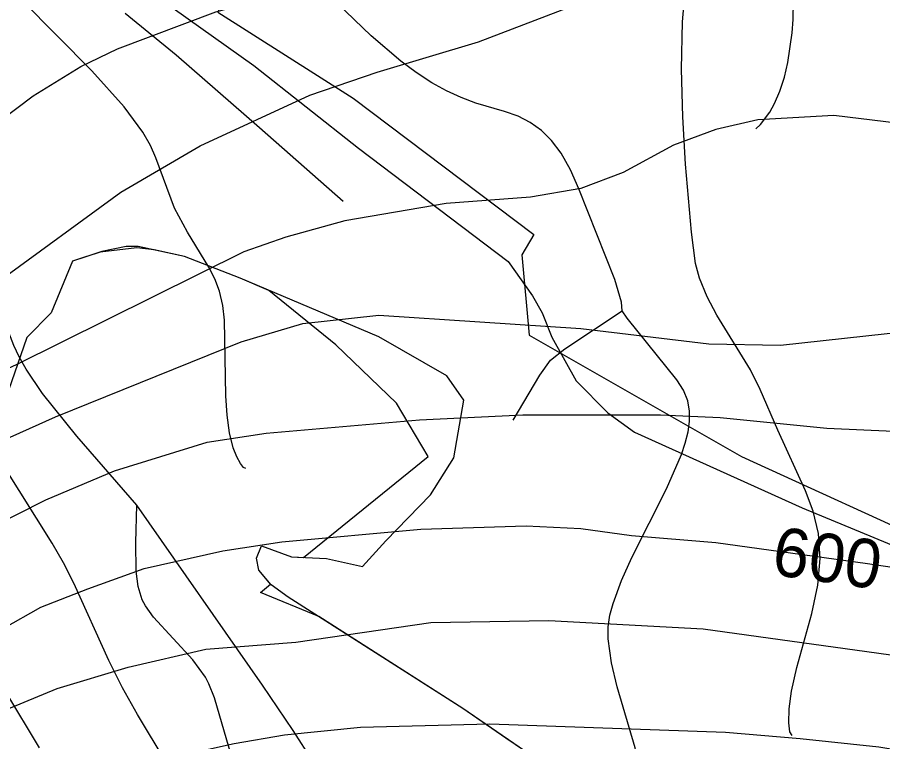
# Model space of a CAD drawing. Extents: x -709584 to -702006, y -1161789 to -1157496.
# Drawn here: x -707476.6 to -707298.4, y -1160000.8 to -1159851.5 of the extents above; entities that cross this region are included whole.
import ezdxf

# ---------------------------------------------------------------- set-up
doc = ezdxf.new("R2010")
doc.units = 0
for name, color, linetype in [('102_obvod PÚ', 7, 'Continuous'), ('120_vrstevnice hlavní', 7, 'Continuous'), ('121_vrstevnice hlavní_popis', 7, 'Continuous'), ('122_vrstevnice základní', 7, 'Continuous'), ('408_BPEJ_linie', 7, 'Continuous'), ('411_akumulovaný odtok', 7, 'Continuous'), ('419_LPIS PB', 7, 'Continuous')]:
    doc.layers.add(name, color=color, linetype=linetype)

msp = doc.modelspace()

# ---------------------------------------------------------------- linework, layer by layer
at = {"layer": '102_obvod PÚ'}
msp.add_lwpolyline([(-707270.29, -1159698.35), (-707331.78, -1159640.53), (-707366.93, -1159597.49), (-707396.76, -1159627.47), (-707440.86, -1159671.78), (-707384.74, -1159725.65), (-707326.64, -1159779.3), (-707311.19, -1159791.57), (-707317.11, -1159797.35), (-707351.58, -1159828.89), (-707396.32, -1159789.72), (-707438.85, -1159831.96), (-707429.07, -1159835.25), (-707435.3, -1159850.5), (-707407.4, -1159868.16), (-707370.19, -1159896.31), (-707372.68, -1159900.45), (-707371.2, -1159916.99), (-707327.46, -1159942.04), (-707285.37, -1159961.25)], dxfattribs=at)
at = {"layer": '120_vrstevnice hlavní'}
for points in [[(-707583.54, -1159968.41), (-707580.36, -1159966.1), (-707567.2, -1159952.36), (-707548.54, -1159926.18), (-707541.45, -1159918.51), (-707528.58, -1159907.23), (-707498.92, -1159886.98), (-707473.32, -1159867.74), (-707463.48, -1159861.67), (-707455.96, -1159858.05), (-707435.71, -1159850.38), (-707415.46, -1159844.89), (-707403.31, -1159840.84), (-707387.98, -1159833.46), (-707377.86, -1159827.24), (-707370.62, -1159823.77), (-707358.18, -1159818.85), (-707336.49, -1159813.93), (-707332.15, -1159812.49), (-707314.79, -1159808.87), (-707305.12, -1159805.49), (-707299.07, -1159796.15), (-707284.03, -1159795.02)], [(-707487.35, -1159981.86), (-707471.73, -1159973.04), (-707462.04, -1159969.28), (-707450.47, -1159965.08), (-707434.27, -1159961.47), (-707422.12, -1159959.59), (-707393.48, -1159956.99), (-707371.78, -1159956.26), (-707360.5, -1159956.84), (-707350.08, -1159958.29), (-707332.73, -1159959.73), (-707301.48, -1159964.07), (-707294.54, -1159965.09)]]:
    msp.add_lwpolyline(points, dxfattribs=at)
at = {"layer": '122_vrstevnice základní'}
for points in [[(-707567.77, -1159973.04), (-707559.53, -1159965.38), (-707536.96, -1159939.05), (-707528.43, -1159930.37), (-707521.63, -1159924.58), (-707512.52, -1159918.8), (-707506.73, -1159916.05), (-707487.21, -1159909.11), (-707480.55, -1159905.93), (-707455.24, -1159887.56), (-707438.9, -1159878.01), (-707416.33, -1159867.59), (-707402.45, -1159862.82), (-707381.62, -1159856.6), (-707347.48, -1159843.44), (-707333.59, -1159839.97), (-707280.08, -1159832.74)], [(-707287.02, -1159874.39), (-707308.43, -1159871.79), (-707324.05, -1159872.66), (-707332.73, -1159874.68), (-707341.41, -1159877.86), (-707351.82, -1159883.51), (-707360.5, -1159886.83), (-707370.91, -1159888.57), (-707388.27, -1159889.87), (-707409.1, -1159893.49), (-707421.25, -1159896.81), (-707429.93, -1159899.85), (-707476.79, -1159923.14), (-707499.36, -1159933.41), (-707511.51, -1159940.06)], [(-707558.23, -1159996.33), (-707543.76, -1159982.15), (-707536.53, -1159976.51), (-707523.51, -1159964.51), (-707510.35, -1159954.24), (-707496.18, -1159946.14), (-707468.69, -1159933.84), (-707430.51, -1159918.37), (-707417.78, -1159914.61), (-707402.16, -1159912.87), (-707360.5, -1159915.62), (-707334.17, -1159918.8), (-707319.42, -1159919.09), (-707274.87, -1159914.17)], [(-707523.72, -1159985.78), (-707509.35, -1159973.31), (-707493.72, -1159962.54), (-707470.72, -1159950.91), (-707456.54, -1159944.98), (-707437.45, -1159939.05), (-707425.3, -1159937.17), (-707393.77, -1159934.42), (-707372.5, -1159933.41), (-707344.15, -1159933.41), (-707331.86, -1159933.99), (-707309.87, -1159936.16), (-707271.69, -1159937.89)], [(-707588.6, -1160080.95), (-707579.78, -1160075.16), (-707576.02, -1160071.4), (-707566.76, -1160059.68), (-707551.43, -1160044.35), (-707546.51, -1160039.43), (-707535.81, -1160030.18), (-707511.51, -1160011.37), (-707501.67, -1160005.15), (-707488.8, -1159998.21), (-707468.4, -1159989.82), (-707453.74, -1159985.43), (-707437.74, -1159981.72), (-707419.22, -1159980.27), (-707391.45, -1159976.22), (-707367.15, -1159975.79), (-707335.33, -1159977.53), (-707290.2, -1159983.75)], [(-707552.16, -1160057.41), (-707538.7, -1160045.8), (-707519.46, -1160032.78), (-707507.31, -1160025.55), (-707497.33, -1160020.34), (-707480.84, -1160013.69), (-707459.15, -1160007.18), (-707431.95, -1160001.1), (-707421.54, -1159999.37), (-707405.92, -1159997.78), (-707379.3, -1159997.05), (-707330.7, -1159998.79), (-707315.37, -1160000.09), (-707299.17, -1160001.82), (-707286.73, -1160003.85)]]:
    msp.add_lwpolyline(points, dxfattribs=at)
at = {"layer": '408_BPEJ_linie'}
msp.add_lwpolyline([(-707372.32, -1160002.51), (-707375.98, -1160000), (-707384.84, -1159993.93), (-707414.51, -1159974.99), (-707426.5, -1159970), (-707424.43, -1159968.32), (-707426.82, -1159965.45), (-707427.32, -1159962.94), (-707426.32, -1159960.43), (-707420.1, -1159962.7), (-707417.63, -1159962.8), (-707392, -1159942), (-707398.5, -1159931), (-707411, -1159919), (-707424.79, -1159907.78), (-707430.66, -1159905.3), (-707442.17, -1159900.78), (-707448.43, -1159899.46), (-707452, -1159899), (-707459.52, -1159899.89), (-707465.2, -1159901.78), (-707469.6, -1159912.4), (-707474.6, -1159917.5), (-707483.5, -1159942.9)], dxfattribs=at)
at = {"layer": '411_akumulovaný odtok'}
for points in [[(-707324.49, -1159874.5), (-707323.52, -1159873.65), (-707321.63, -1159871.09), (-707320.61, -1159869.26), (-707319.52, -1159866.72), (-707318.61, -1159863.86), (-707317.88, -1159860.82), (-707316.99, -1159854.73), (-707316.8, -1159851.97), (-707316.67, -1159844.45), (-707316.84, -1159831.98), (-707317.54, -1159824.62), (-707318.69, -1159819.8), (-707319.51, -1159817.41), (-707321.46, -1159812.7), (-707324.78, -1159805.75), (-707328.41, -1159798.93), (-707332.49, -1159792.43), (-707335.57, -1159788.56), (-707340.62, -1159783.07), (-707361.99, -1159762)], [(-707451.99, -1159952), (-707464.3, -1159937.8), (-707471.38, -1159929.01), (-707474.74, -1159924.05), (-707476.19, -1159921.49), (-707477.3, -1159919.17), (-707479.13, -1159914.36), (-707480.5, -1159909.38), (-707481, -1159906.85), (-707481.67, -1159900.71), (-707481.91, -1159894.49), (-707481.97, -1159872.6), (-707482.3, -1159866.48), (-707482.65, -1159863.49), (-707483.19, -1159860.57), (-707484, -1159857.75), (-707485.16, -1159855.06), (-707486.59, -1159852.47), (-707488.22, -1159849.96), (-707493.88, -1159842.71), (-707500.8, -1159834.84), (-707516.99, -1159817)], [(-707439.49, -1160014.5), (-707441.38, -1160011.89), (-707445.93, -1160004.95), (-707451.84, -1159995.16), (-707454.89, -1159989.66), (-707457.76, -1159984), (-707464.91, -1159968.09), (-707467.05, -1159963.94), (-707469.41, -1159959.89), (-707479.46, -1159943.86), (-707481.8, -1159939.77), (-707483.94, -1159935.59), (-707485.91, -1159931.14), (-707491.25, -1159917.62), (-707493.22, -1159913.26), (-707495.48, -1159909.07), (-707498.28, -1159904.9), (-707501.42, -1159900.93), (-707515.22, -1159885.51), (-707533.14, -1159863.02), (-707536.55, -1159859.19), (-707543.72, -1159851.82), (-707562.55, -1159833.85)], [(-707351.99, -1159912), (-707352.16, -1159910.21), (-707353.54, -1159905.56), (-707360.95, -1159886.88), (-707362.67, -1159882.98), (-707364.57, -1159879.54), (-707366.54, -1159876.88), (-707368.65, -1159874.87), (-707370.94, -1159873.22), (-707373.43, -1159871.92), (-707376.23, -1159870.91), (-707382.16, -1159869.2), (-707385.19, -1159868.07), (-707388.22, -1159866.67), (-707391.21, -1159865.01), (-707394.43, -1159862.89), (-707397.58, -1159860.54), (-707403.69, -1159855.35), (-707412.46, -1159846.84)], [(-707429.49, -1159944.5), (-707429.97, -1159944.29), (-707430.63, -1159943.46), (-707431.39, -1159942.08), (-707432.13, -1159940.19), (-707432.87, -1159937.14), (-707433.36, -1159933.52), (-707433.63, -1159929.53), (-707433.9, -1159913.95), (-707434.23, -1159910.9), (-707434.93, -1159907.96), (-707435.91, -1159905.44), (-707437.16, -1159902.99), (-707441.53, -1159895.81), (-707444.18, -1159890.86), (-707448.03, -1159880.46), (-707449.16, -1159877.93), (-707450.73, -1159875.18), (-707454.55, -1159869.97), (-707461.21, -1159862.53), (-707475.56, -1159848.09)], [(-707316.99, -1159999.5), (-707317.45, -1159998.75), (-707317.67, -1159996.84), (-707317.59, -1159993.98), (-707317.12, -1159990.37), (-707316.02, -1159985.48), (-707312.92, -1159974.35), (-707311.71, -1159968.48), (-707311.27, -1159963), (-707311.59, -1159957.84), (-707312.68, -1159953.25), (-707314.26, -1159949.08), (-707319.98, -1159936.56), (-707323.6, -1159928.2), (-707325.58, -1159924.18), (-707332.5, -1159912.9), (-707334.54, -1159909.15), (-707336.12, -1159905.26), (-707336.88, -1159902.23), (-707337.76, -1159895.82), (-707338.94, -1159881.81), (-707339.52, -1159872.07), (-707339.81, -1159862.24), (-707339.6, -1159852.47), (-707339.18, -1159847.65)], [(-707409.49, -1159889.5), (-707426.69, -1159874.27), (-707443.9, -1159859.36), (-707454.38, -1159850.72)], [(-707471.99, -1160002), (-707478.95, -1159990.51), (-707484.2, -1159982.62), (-707487.01, -1159978.74), (-707492.33, -1159972.22), (-707504.24, -1159959.28), (-707510.87, -1159951.39), (-707514.63, -1159945.89), (-707519.1, -1159937.87), (-707520.95, -1159935.2), (-707523.02, -1159932.68), (-707525.28, -1159930.3), (-707527.7, -1159928.09), (-707530.27, -1159926.06), (-707532.99, -1159924.28), (-707541.31, -1159920.15), (-707547.27, -1159916.81), (-707553.09, -1159912.98), (-707561.53, -1159906.59), (-707566.83, -1159901.96), (-707572.06, -1159897.04), (-707596.99, -1159872)], [(-707374.49, -1159934.5), (-707368.98, -1159925.23), (-707366.79, -1159922.19), (-707363.8, -1159919.83), (-707351.99, -1159912)], [(-707346.99, -1160034.5), (-707347.06, -1160019.26), (-707347.71, -1160009.74), (-707348.11, -1160007.11), (-707349.31, -1160002.02), (-707353.02, -1159989.47), (-707354.24, -1159984.49), (-707354.9, -1159979.56), (-707354.87, -1159977.12), (-707354.52, -1159974.71), (-707353.9, -1159972.32), (-707352.16, -1159967.56), (-707350, -1159962.83), (-707342.91, -1159948.67), (-707339.81, -1159941.61), (-707339.02, -1159939.27), (-707338.44, -1159936.94), (-707338.16, -1159934.77), (-707338.15, -1159932.65), (-707338.49, -1159930.55), (-707339.36, -1159928.37), (-707340.75, -1159926.2), (-707350.98, -1159913.49), (-707351.99, -1159912)], [(-707419.49, -1160019.5), (-707427.3, -1160011.75), (-707430.5, -1160007.79), (-707431.22, -1160006.57), (-707432.45, -1160003.75), (-707435.99, -1159991.7), (-707437.12, -1159988.82), (-707437.81, -1159987.46), (-707440.41, -1159983.89), (-707448.53, -1159975.1), (-707450.21, -1159972.77), (-707450.87, -1159971.53), (-707451.71, -1159968.81), (-707452.1, -1159965.66), (-707452.19, -1159959.69), (-707451.99, -1159952)], [(-707351.99, -1160112), (-707369.54, -1160079.6), (-707373.23, -1160073.18), (-707377.06, -1160066.97), (-707381.2, -1160061.03), (-707383.45, -1160058.23), (-707385.77, -1160055.64), (-707395.32, -1160045.72), (-707397.48, -1160043.12), (-707399.4, -1160040.38), (-707401.05, -1160037.39), (-707402.46, -1160034.25), (-707407.29, -1160021.03), (-707408.63, -1160017.74), (-707411.93, -1160011.14), (-707415.73, -1160004.74), (-707419.79, -1159998.45), (-707426.12, -1159989.11), (-707451.99, -1159952)]]:
    msp.add_lwpolyline(points, dxfattribs=at)
at = {"layer": '419_LPIS PB'}
for points in [[(-707455.4, -1159841.84), (-707427.87, -1159861.43), (-707406.34, -1159878.5), (-707375.51, -1159901.85), (-707370.51, -1159908.88), (-707368.5, -1159912.4), (-707366.5, -1159917.42), (-707361.5, -1159926.45), (-707354.99, -1159932.98), (-707349.48, -1159937), (-707314.95, -1159952.57), (-707257.89, -1159976.17)], [(-707353.31, -1160015.52), (-707384.84, -1159993.93), (-707420.81, -1159970.98), (-707424.31, -1159968.47), (-707426.82, -1159965.45), (-707427.32, -1159962.94), (-707426.32, -1159960.43), (-707420.1, -1159962.7), (-707412.9, -1159963), (-707405.5, -1159964.7), (-707400.7, -1159959.4), (-707391.5, -1159949.9), (-707386.7, -1159942.3), (-707384.6, -1159930.41), (-707388.1, -1159925.39), (-707402.12, -1159917.35), (-707430.66, -1159905.3), (-707442.17, -1159900.78), (-707451.68, -1159898.77), (-707454.19, -1159898.77), (-707459.19, -1159899.77), (-707465.2, -1159901.78), (-707469.6, -1159912.4), (-707474.6, -1159917.5), (-707483.5, -1159942.9)]]:
    msp.add_lwpolyline(points, dxfattribs=at)

# ---------------------------------------------------------------- texts
at = {"layer": '121_vrstevnice hlavní_popis'}
msp.add_text('600', height=10, rotation=351.9364, dxfattribs=at).set_placement((-707321.48, -1159966.29))

doc.saveas('drawing.dxf')
